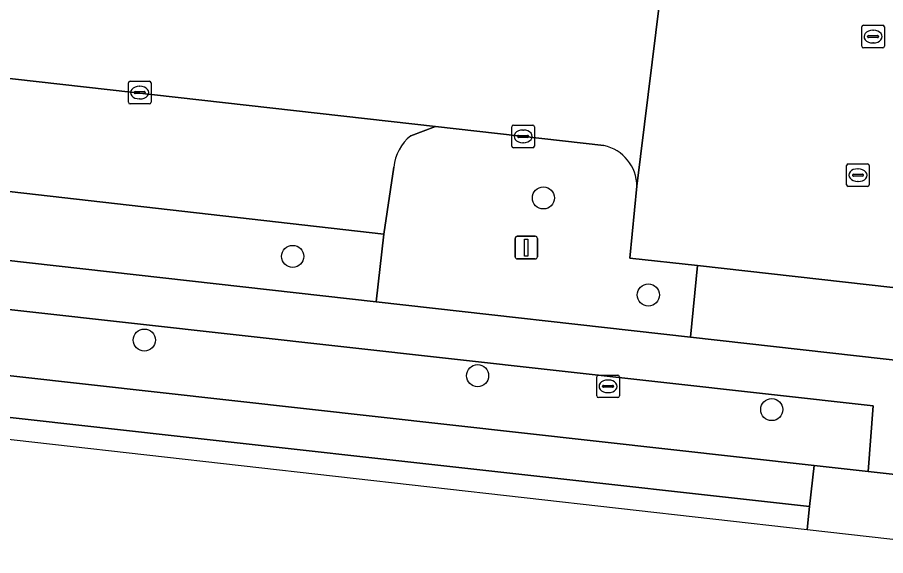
# Model space of a CAD drawing. Extents: x 162510 to 163918, y 388494 to 389774.
# Drawn here: x 162863.76 to 162902.14, y 388553.85 to 388577.63 of the extents above; entities that cross this region are included whole.
import ezdxf

# ---------------------------------------------------------------- set-up
doc = ezdxf.new("R2010")
doc.units = 0
for name, color, linetype in [('IMGEO_Boom', 7, 'Continuous'), ('IMGEO_Groenvoorziening', 7, 'Continuous'), ('IMGEO_Kolk', 7, 'Continuous'), ('IMGEO_Lichtmast', 7, 'Continuous'), ('IMGEO_Parkeervlak_gesloten', 7, 'Continuous'), ('IMGEO_Parkeervlak_open', 7, 'Continuous'), ('IMGEO_Rijbaan_lokaal_gesloten', 7, 'Continuous'), ('IMGEO_Rijbaan_lokaal_open', 7, 'Continuous'), ('IMGEO_Rioolput', 7, 'Continuous'), ('IMGEO_Voetpad_open', 7, 'Continuous')]:
    doc.layers.add(name, color=color, linetype=linetype)

msp = doc.modelspace()

# ---------------------------------------------------------------- linework, layer by layer
at = {"layer": 'IMGEO_Boom'}
for centre in [(162887.014, 388569.653), (162875.933, 388567.068), (162891.651, 388565.366), (162869.375, 388563.371), (162884.103, 388561.797), (162897.104, 388560.302)]:
    msp.add_circle(centre, 0.489, dxfattribs=at)
at = {"layer": 'IMGEO_Groenvoorziening'}
for points in [[(162879.96, 388568.048), (162825.613, 388574.241), (162825.268, 388571.169), (162879.625, 388565.062)], [(162822.002, 388569.332), (162821.878, 388567.813), (162821.766, 388566.449), (162898.977, 388557.835), (162901.359, 388557.569), (162901.578, 388560.466)], [(162946.663, 388560.718), (162893.815, 388566.663), (162893.509, 388563.503), (162946.309, 388557.571)]]:
    msp.add_lwpolyline(points, close=True, dxfattribs=at)
for points in [[(162889.682, 388571.964), (162882.237, 388572.806), (162881.147, 388572.393)], [(162880.409, 388571.009), (162879.96, 388568.048), (162879.625, 388565.062), (162893.509, 388563.503), (162893.815, 388566.663), (162890.833, 388566.998), (162891.142, 388570.165)]]:
    msp.add_lwpolyline(points, dxfattribs=at)
for centre, radius, start, end in [((162882.358, 388570.858), 1.955, 128.284, 175.5796), ((162889.302, 388570.164), 1.84, 0.0297, 78.0932)]:
    msp.add_arc(centre, radius, start, end, dxfattribs=at)
at = {"layer": 'IMGEO_Kolk'}
for p, q in [((162901.081, 388576.354), (162901.081, 388577.206)), ((162901.156, 388577.28), (162902.008, 388577.28)), ((162902.082, 388577.206), (162902.082, 388576.354)), ((162901.34, 388576.774), (162901.34, 388576.786)), ((162901.778, 388576.737), (162901.38, 388576.737)), ((162901.383, 388576.823), (162901.781, 388576.823)), ((162901.569, 388577.06), (162901.594, 388577.06)), ((162901.824, 388576.786), (162901.824, 388576.774)), ((162901.592, 388576.5), (162901.567, 388576.5)), ((162902.008, 388576.28), (162901.156, 388576.28)), ((162868.745, 388574.808), (162869.597, 388574.808)), ((162868.67, 388573.882), (162868.67, 388574.734)), ((162869.158, 388574.588), (162869.183, 388574.588)), ((162869.671, 388574.734), (162869.671, 388573.882)), ((162868.929, 388574.302), (162868.929, 388574.314)), ((162869.367, 388574.265), (162868.969, 388574.265)), ((162868.972, 388574.351), (162869.37, 388574.351)), ((162869.181, 388574.028), (162869.156, 388574.028)), ((162869.413, 388574.314), (162869.413, 388574.302)), ((162869.597, 388573.808), (162868.745, 388573.808)), ((162885.69, 388572.871), (162886.542, 388572.871)), ((162885.615, 388571.945), (162885.615, 388572.797)), ((162886.103, 388572.651), (162886.128, 388572.651)), ((162886.616, 388572.797), (162886.616, 388571.945)), ((162885.874, 388572.365), (162885.874, 388572.377)), ((162886.312, 388572.328), (162885.914, 388572.328)), ((162885.917, 388572.414), (162886.315, 388572.414)), ((162886.358, 388572.377), (162886.358, 388572.365)), ((162886.542, 388571.871), (162885.69, 388571.871)), ((162886.126, 388572.091), (162886.101, 388572.091)), ((162900.412, 388570.232), (162900.412, 388571.084)), ((162900.487, 388571.158), (162901.339, 388571.158)), ((162901.413, 388571.084), (162901.413, 388570.232)), ((162900.671, 388570.652), (162900.671, 388570.664)), ((162901.109, 388570.615), (162900.711, 388570.615)), ((162900.714, 388570.701), (162901.112, 388570.701)), ((162900.9, 388570.938), (162900.925, 388570.938)), ((162901.155, 388570.664), (162901.155, 388570.652)), ((162900.923, 388570.378), (162900.898, 388570.378)), ((162901.339, 388570.158), (162900.487, 388570.158))]:
    msp.add_line(p, q, dxfattribs=at)
for points in [[(162901.081, 388576.354), (162901.081, 388577.206)], [(162901.156, 388577.28), (162902.008, 388577.28)], [(162902.082, 388577.206), (162902.082, 388576.354)], [(162902.008, 388576.28), (162901.156, 388576.28)], [(162868.745, 388574.808), (162869.597, 388574.808)], [(162868.67, 388573.882), (162868.67, 388574.734)], [(162869.671, 388574.734), (162869.671, 388573.882)], [(162869.597, 388573.808), (162868.745, 388573.808)], [(162885.69, 388572.871), (162886.542, 388572.871)], [(162885.615, 388571.945), (162885.615, 388572.797)], [(162886.616, 388572.797), (162886.616, 388571.945)], [(162886.542, 388571.871), (162885.69, 388571.871)], [(162900.412, 388570.232), (162900.412, 388571.084)], [(162900.487, 388571.158), (162901.339, 388571.158)], [(162901.413, 388571.084), (162901.413, 388570.232)], [(162901.339, 388570.158), (162900.487, 388570.158)]]:
    msp.add_lwpolyline(points, dxfattribs=at)
for centre, radius, start, end in [((162901.158, 388577.204), 0.0765, 91.552, 178.448), ((162901.158, 388577.204), 0.0765, 91.552, 178.448), ((162902.006, 388577.204), 0.0765, 1.552, 88.448), ((162902.006, 388577.204), 0.0765, 1.552, 88.448), ((162901.38, 388576.783), 0.0403, 85.8775, 175.7526), ((162901.377, 388576.773), 0.0366, 178.938, 274.7102), ((162901.781, 388576.78), 0.043, 264.8664, 352.4533), ((162901.785, 388576.785), 0.0386, 1.7309, 96.639), ((162901.158, 388576.356), 0.0765, 181.552, 268.448), ((162901.158, 388576.356), 0.0765, 181.552, 268.448), ((162902.006, 388576.356), 0.0765, 271.552, 358.448), ((162902.006, 388576.356), 0.0765, 271.552, 358.448), ((162868.747, 388574.732), 0.0765, 91.552, 178.448), ((162868.747, 388574.732), 0.0765, 91.552, 178.448), ((162869.595, 388574.732), 0.0765, 1.552, 88.448), ((162869.595, 388574.732), 0.0765, 1.552, 88.448), ((162868.969, 388574.311), 0.0403, 85.8775, 175.7526), ((162868.966, 388574.301), 0.0366, 178.938, 274.7102), ((162869.37, 388574.308), 0.043, 264.8664, 352.4533), ((162869.374, 388574.313), 0.0386, 1.7309, 96.639), ((162868.747, 388573.884), 0.0765, 181.552, 268.448), ((162868.747, 388573.884), 0.0765, 181.552, 268.448), ((162869.595, 388573.884), 0.0765, 271.552, 358.448), ((162869.595, 388573.884), 0.0765, 271.552, 358.448), ((162885.692, 388572.795), 0.0765, 91.552, 178.448), ((162885.692, 388572.795), 0.0765, 91.552, 178.448), ((162886.54, 388572.795), 0.0765, 1.552, 88.448), ((162886.54, 388572.795), 0.0765, 1.552, 88.448), ((162885.914, 388572.374), 0.0403, 85.8775, 175.7526), ((162885.911, 388572.364), 0.0366, 178.938, 274.7102), ((162886.315, 388572.371), 0.043, 264.8664, 352.4533), ((162886.319, 388572.376), 0.0386, 1.7309, 96.639), ((162885.692, 388571.947), 0.0765, 181.552, 268.448), ((162885.692, 388571.947), 0.0765, 181.552, 268.448), ((162886.54, 388571.947), 0.0765, 271.552, 358.448), ((162886.54, 388571.947), 0.0765, 271.552, 358.448), ((162900.489, 388571.082), 0.0765, 91.552, 178.448), ((162900.489, 388571.082), 0.0765, 91.552, 178.448), ((162901.337, 388571.082), 0.0765, 1.552, 88.448), ((162901.337, 388571.082), 0.0765, 1.552, 88.448), ((162900.711, 388570.661), 0.0403, 85.8775, 175.7526), ((162900.708, 388570.651), 0.0366, 178.938, 274.7102), ((162901.112, 388570.658), 0.043, 264.8664, 352.4533), ((162901.116, 388570.663), 0.0386, 1.7309, 96.639), ((162900.489, 388570.234), 0.0765, 181.552, 268.448), ((162900.489, 388570.234), 0.0765, 181.552, 268.448), ((162901.337, 388570.234), 0.0765, 271.552, 358.448), ((162901.337, 388570.234), 0.0765, 271.552, 358.448)]:
    msp.add_arc(centre, radius, start, end, dxfattribs=at)
for centre, major_axis, ratio, start_param, end_param in [((162901.568, 388576.78), (-0.387, 0.002), 0.722429, 4.712389, 7.853982), ((162901.593, 388576.78), (-0.39, 0.002), 0.717154, 1.570796, 4.712389), ((162869.157, 388574.308), (-0.387, 0.002), 0.722429, 4.712389, 7.853982), ((162869.182, 388574.308), (-0.39, 0.002), 0.717154, 1.570796, 4.712389), ((162886.102, 388572.371), (-0.387, 0.002), 0.722429, 4.712389, 7.853982), ((162886.127, 388572.371), (-0.39, 0.002), 0.717154, 1.570796, 4.712389), ((162900.899, 388570.658), (-0.387, 0.002), 0.722429, 4.712389, 7.853982), ((162900.924, 388570.658), (-0.39, 0.002), 0.717154, 1.570796, 4.712389)]:
    msp.add_ellipse(centre, major_axis=major_axis, ratio=ratio, start_param=start_param, end_param=end_param, dxfattribs=at)
at = {"layer": 'IMGEO_Lichtmast'}
for p, q in [((162885.859, 388567.957), (162886.649, 388567.957)), ((162886.649, 388567.957), (162885.859, 388567.957)), ((162885.759, 388567.057), (162885.759, 388567.857)), ((162885.759, 388567.857), (162885.759, 388567.057)), ((162886.749, 388567.857), (162886.749, 388567.057)), ((162886.749, 388567.057), (162886.749, 388567.857)), ((162886.649, 388566.957), (162885.859, 388566.957)), ((162885.859, 388566.957), (162886.649, 388566.957))]:
    msp.add_line(p, q, dxfattribs=at)
msp.add_lwpolyline([(162886.179, 388567.832), (162886.329, 388567.832), (162886.329, 388567.082), (162886.179, 388567.082), (162886.179, 388567.832)], dxfattribs=at)
for centre, start, end in [((162885.859, 388567.857), 90, 180), ((162885.859, 388567.857), 90, 180), ((162886.649, 388567.857), 0, 90), ((162886.649, 388567.857), 360, 90), ((162885.859, 388567.057), 180, 270), ((162885.859, 388567.057), 180, 270), ((162886.649, 388567.057), 270, 0), ((162886.649, 388567.057), 270, 0)]:
    msp.add_arc(centre, 0.1, start, end, dxfattribs=at)
at = {"layer": 'IMGEO_Parkeervlak_gesloten'}
msp.add_lwpolyline([(162954.922, 388607.902), (162896.139, 388614.51), (162895.827, 388611.126), (162894.713, 388601.555), (162894.686, 388601.285), (162892.314, 388579.718), (162891.142, 388570.165), (162890.833, 388566.998), (162893.815, 388566.663), (162946.663, 388560.718), (162949.582, 388560.39), (162950.585, 388559.981)], dxfattribs=at)
at = {"layer": 'IMGEO_Parkeervlak_open'}
for points in [[(162881.147, 388572.393), (162882.237, 388572.806), (162821.191, 388579.707), (162820.438, 388572.974)], [(162822.085, 388574.643), (162825.613, 388574.241), (162879.96, 388568.048), (162880.409, 388571.009)]]:
    msp.add_lwpolyline(points, dxfattribs=at)
msp.add_arc((162882.358, 388570.858), 1.955, 128.284, 175.5796, dxfattribs=at)
at = {"layer": 'IMGEO_Rijbaan_lokaal_gesloten'}
for points in [[(162758.743, 388573.783), (162749.648, 388574.764), (162748.883, 388574.833), (162748.696, 388573.118), (162756.476, 388572.206), (162788.973, 388568.398), (162815.797, 388565.297), (162821.563, 388564.63), (162870.7, 388559.148), (162898.774, 388556.016), (162898.977, 388557.835), (162821.766, 388566.449), (162812.668, 388567.464), (162798.028, 388569.18), (162789.186, 388570.216)], [(162898.661, 388555), (162898.774, 388556.016), (162870.7, 388559.148), (162821.563, 388564.63), (162815.797, 388565.297), (162788.973, 388568.398), (162756.476, 388572.206), (162748.696, 388573.118), (162748.571, 388571.976)]]:
    msp.add_lwpolyline(points, close=True, dxfattribs=at)
at = {"layer": 'IMGEO_Rijbaan_lokaal_open'}
for points in [[(162895.102, 388609.996), (162894.074, 388609.746), (162887.063, 388610.415), (162825.386, 388617.284), (162826.069, 388624.082), (162826.43, 388627.72), (162827.048, 388633.939), (162821.948, 388634.505), (162821.413, 388629.319), (162821.133, 388626.604), (162820.955, 388625.01), (162820.293, 388619.072), (162815.18, 388573.203), (162815.081, 388572.314), (162820.299, 388571.727), (162820.438, 388572.974), (162821.191, 388579.707), (162882.237, 388572.806), (162889.682, 388571.964)], [(162891.142, 388570.165), (162892.314, 388579.718), (162891.915, 388578.785)]]:
    msp.add_lwpolyline(points, dxfattribs=at)
msp.add_lwpolyline([(162908.848, 388553.848), (162908.963, 388554.88), (162909.166, 388556.698), (162904.268, 388557.245), (162901.359, 388557.569), (162898.977, 388557.835), (162898.774, 388556.016), (162898.661, 388555)], close=True, dxfattribs=at)
msp.add_arc((162889.302, 388570.164), 1.84, 0.0297, 78.0932, dxfattribs=at)
at = {"layer": 'IMGEO_Rioolput'}
for p, q in [((162889.369, 388560.902), (162889.369, 388561.754)), ((162889.444, 388561.828), (162890.296, 388561.828)), ((162890.37, 388561.754), (162890.37, 388560.902)), ((162889.671, 388561.371), (162890.069, 388561.371)), ((162889.857, 388561.608), (162889.882, 388561.608)), ((162889.628, 388561.322), (162889.628, 388561.334)), ((162890.066, 388561.285), (162889.668, 388561.285)), ((162889.88, 388561.048), (162889.855, 388561.048)), ((162890.112, 388561.334), (162890.112, 388561.322)), ((162890.296, 388560.828), (162889.444, 388560.828))]:
    msp.add_line(p, q, dxfattribs=at)
for points in [[(162889.369, 388560.902), (162889.369, 388561.754)], [(162889.444, 388561.828), (162890.296, 388561.828)], [(162890.37, 388561.754), (162890.37, 388560.902)], [(162890.296, 388560.828), (162889.444, 388560.828)]]:
    msp.add_lwpolyline(points, dxfattribs=at)
for centre, radius, start, end in [((162889.446, 388561.752), 0.0765, 91.552, 178.448), ((162889.446, 388561.752), 0.0765, 91.552, 178.448), ((162890.294, 388561.752), 0.0765, 1.552, 88.448), ((162890.294, 388561.752), 0.0765, 1.552, 88.448), ((162889.668, 388561.331), 0.0403, 85.8775, 175.7526), ((162890.073, 388561.333), 0.0386, 1.7309, 96.639), ((162889.665, 388561.321), 0.0366, 178.938, 274.7102), ((162890.069, 388561.328), 0.043, 264.8664, 352.4533), ((162889.446, 388560.904), 0.0765, 181.552, 268.448), ((162889.446, 388560.904), 0.0765, 181.552, 268.448), ((162890.294, 388560.904), 0.0765, 271.552, 358.448), ((162890.294, 388560.904), 0.0765, 271.552, 358.448)]:
    msp.add_arc(centre, radius, start, end, dxfattribs=at)
for centre, major_axis, ratio, start_param, end_param in [((162889.856, 388561.328), (-0.387, 0.002), 0.722429, 4.712389, 7.853982), ((162889.881, 388561.328), (-0.39, 0.002), 0.717154, 1.570796, 4.712389)]:
    msp.add_ellipse(centre, major_axis=major_axis, ratio=ratio, start_param=start_param, end_param=end_param, dxfattribs=at)
at = {"layer": 'IMGEO_Voetpad_open'}
for points in [[(162946.309, 388557.571), (162893.509, 388563.503), (162879.625, 388565.062), (162825.268, 388571.169), (162820.299, 388571.727), (162815.081, 388572.314), (162810.36, 388572.845), (162808.314, 388573.078), (162805.97, 388573.351), (162750.237, 388579.83), (162748.186, 388580.053), (162746.972, 388580.185), (162745.814, 388580.312), (162633.233, 388592.567)], [(162677.794, 388585.581), (162744.78, 388578.273), (162744.466, 388575.454), (162744.451, 388575.317), (162747.609, 388574.972), (162747.625, 388575.086), (162747.954, 388577.747), (162812.989, 388570.255), (162812.808, 388568.684), (162821.878, 388567.813), (162822.002, 388569.332), (162901.578, 388560.466), (162901.359, 388557.569), (162904.268, 388557.245)]]:
    msp.add_lwpolyline(points, dxfattribs=at)

doc.saveas('drawing.dxf')
